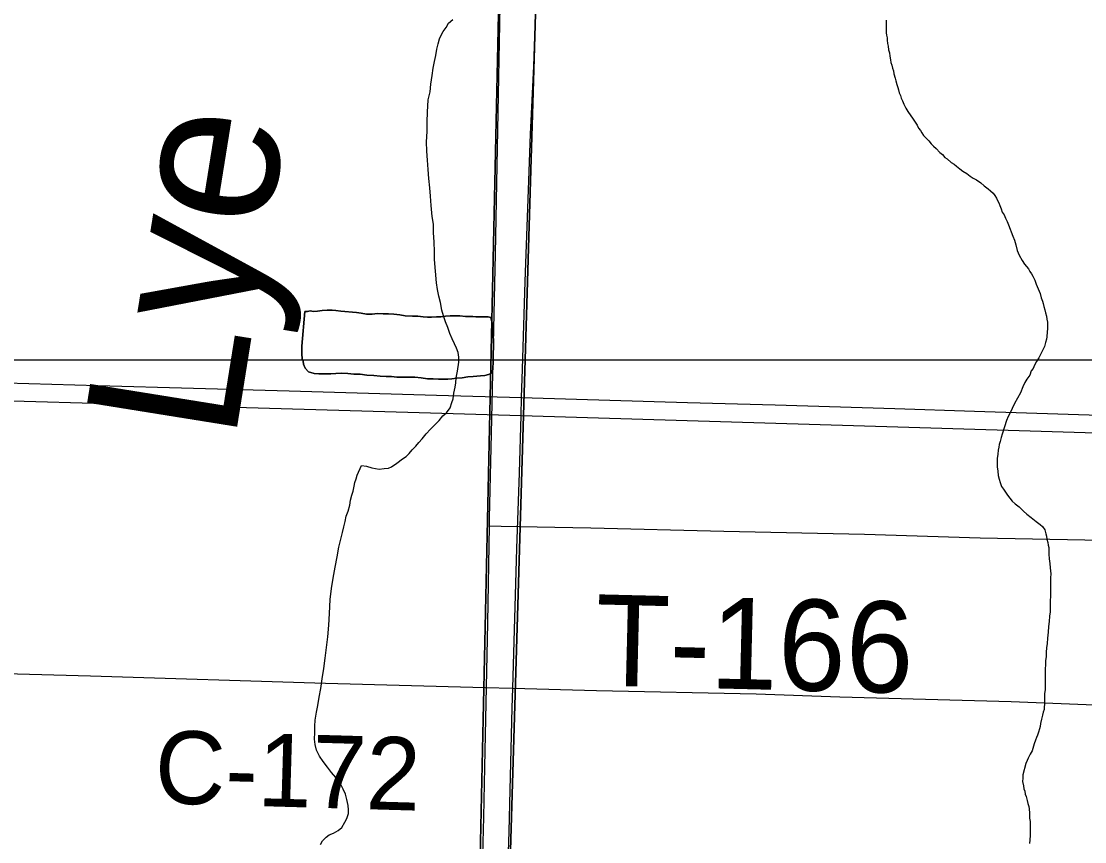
# Model space of a CAD drawing. Extents: x 0 to 68, y 0 to 52.9.
# Drawn here: x 46.61 to 47.485, y 34.343 to 35.018 of the extents above; entities that cross this region are included whole.
import ezdxf

# ---------------------------------------------------------------- set-up
doc = ezdxf.new("R2010")
doc.units = 0
for name, color, linetype in [('Default', 7, 'Continuous'), ('GM_X_County_Road', 7, 'Continuous'), ('GM_X_County_Road_Text', 7, 'Continuous'), ('GM_X_Minor_Lake', 7, 'Continuous'), ('GM_X_Minor_River', 7, 'Continuous'), ('GM_X_Minor_River_Text', 7, 'Continuous'), ('GM_X_State_Route', 7, 'Continuous'), ('GM_X_Township_Road', 7, 'Continuous'), ('GM_X_Township_Road_Text', 7, 'Continuous')]:
    doc.layers.add(name, color=color, linetype=linetype)

msp = doc.modelspace()

# ---------------------------------------------------------------- linework, layer by layer
at = {"layer": 'Default'}
msp.add_line((42.25806, 34.73908), (49.65006, 34.73908), dxfattribs=at)
for points in [[(45.66716, 35.30232), (47.00797, 35.26364), (46.97896, 33.9387), (45.64513, 33.97481)], [(47.00797, 35.26364), (48.34582, 35.22698), (48.31488, 33.90856), (46.97896, 33.9387)], [(45.9809, 35.25428), (45.9997, 35.25406), (47.03919, 35.22593), (47.00837, 34.19765), (45.92571, 34.22831)], [(47.03919, 35.22593), (47.05879, 35.22529), (48.11512, 35.19975), (48.08148, 34.17031), (47.00837, 34.19765)]]:
    msp.add_lwpolyline(points, close=True, dxfattribs=at)
at = {"layer": 'GM_X_County_Road'}
for points in [[(46.99522, 34.60237), (46.99533, 34.60884), (46.99678, 34.67854), (47.00014, 34.82619), (47.00333, 34.98612), (47.00462, 35.05996), (47.005, 35.09685), (47.00724, 35.17474), (47.00914, 35.26579)], [(47.0217, 34.70796), (47.02235, 34.73142), (47.02473, 34.80356), (47.02731, 34.87899), (47.02911, 34.92476), (47.03175, 34.98066), (47.03347, 35.02982), (47.03691, 35.12867), (47.03874, 35.17737), (47.03978, 35.19548), (47.04048, 35.20413), (47.04117, 35.20993), (47.04239, 35.21568), (47.04378, 35.21869), (47.04586, 35.2227), (47.04784, 35.22555), (47.05093, 35.22914)], [(47.02128, 34.69317), (47.0217, 34.70796)], [(47.01453, 34.46883), (47.01777, 34.58383), (47.01999, 34.64614), (47.02128, 34.69317)], [(46.98, 33.9414), (46.98142, 33.98557), (46.98325, 34.05938), (46.98641, 34.19058), (46.98764, 34.248), (46.99048, 34.36279), (46.99129, 34.40381), (46.99393, 34.52272), (46.99522, 34.60237)], [(45.94106, 34.49801), (45.945, 34.49787), (46.01236, 34.49561), (46.08594, 34.49419), (46.31563, 34.48804), (46.49612, 34.48382), (46.66674, 34.47904), (46.86031, 34.47302), (46.99156, 34.46942), (47.01453, 34.46883)], [(46.99479, 33.6707), (46.99535, 33.69811), (46.99693, 33.78013), (47.00031, 33.91792), (47.00237, 33.99336), (47.00392, 34.06227), (47.00616, 34.17053), (47.0079, 34.23286), (47.01002, 34.3083), (47.01139, 34.35093), (47.01404, 34.45263), (47.01453, 34.46883)], [(47.01453, 34.46883), (47.08344, 34.46703), (47.21467, 34.46416), (47.28356, 34.46189), (47.42465, 34.45806), (47.50008, 34.45502), (47.52962, 34.45466), (47.58538, 34.45673), (47.61819, 34.45637), (47.85115, 34.44971), (47.95287, 34.44686), (47.99139, 34.44495), (48.02898, 34.44294), (48.0913, 34.43811)]]:
    msp.add_lwpolyline(points, dxfattribs=at)
at = {"layer": 'GM_X_Minor_Lake'}
for points in [[(46.84316, 34.77887), (46.84397, 34.77886), (46.84557, 34.77886), (46.84758, 34.77925), (46.85039, 34.77884), (46.8536, 34.77923), (46.85761, 34.77962), (46.86163, 34.78001), (46.86564, 34.78), (46.86885, 34.77959), (46.87286, 34.77917), (46.8857, 34.77793), (46.88972, 34.77751), (46.89413, 34.7767), (46.89855, 34.77668), (46.90296, 34.77707), (46.90778, 34.77705), (46.91219, 34.77704), (46.91661, 34.77662), (46.92142, 34.77621), (46.92584, 34.77539), (46.93185, 34.77497), (46.93627, 34.77496), (46.94068, 34.77454), (46.9443, 34.77413), (46.94751, 34.77412), (46.95152, 34.77451), (46.95513, 34.7745), (46.95915, 34.77489), (46.96276, 34.77527), (46.96637, 34.77526), (46.97079, 34.77525), (46.9756, 34.77483), (46.97881, 34.77482), (46.98162, 34.77481), (46.98403, 34.7744), (46.98644, 34.7744), (46.98925, 34.77439), (46.99206, 34.77438), (46.99407, 34.77437), (46.99647, 34.77396), (46.99727, 34.77035), (46.99766, 34.76834), (46.99806, 34.76593), (46.99805, 34.76272), (46.99804, 34.75951), (46.99844, 34.7559), (46.99843, 34.75349), (46.99843, 34.75068), (46.99842, 34.74827), (46.99841, 34.74546), (46.99841, 34.74306), (46.99839, 34.73623), (46.99798, 34.73302), (46.99798, 34.73102), (46.99677, 34.72821), (46.99436, 34.72701), (46.99155, 34.72622), (46.98793, 34.72583), (46.98191, 34.72545), (46.9775, 34.72506), (46.97268, 34.72428), (46.96826, 34.72389), (46.96425, 34.7235), (46.96104, 34.72311), (46.95742, 34.72312), (46.95341, 34.72313), (46.949, 34.72355), (46.94418, 34.72356), (46.93896, 34.72438), (46.93375, 34.7248), (46.92733, 34.72482), (46.92291, 34.72483), (46.9189, 34.72485), (46.91448, 34.72526), (46.91007, 34.72528), (46.90525, 34.7257), (46.90004, 34.72611), (46.89442, 34.72653), (46.8888, 34.72735), (46.88358, 34.72737), (46.87877, 34.72779), (46.87315, 34.72821), (46.86873, 34.72782), (46.86472, 34.72743), (46.86191, 34.72744), (46.8591, 34.72745), (46.85669, 34.72745), (46.85468, 34.72746), (46.85107, 34.72787), (46.84626, 34.72909), (46.84346, 34.73231), (46.84226, 34.73553), (46.84186, 34.73794), (46.84107, 34.73995), (46.84067, 34.74396), (46.84069, 34.75038), (46.84316, 34.77887)], [(46.84316, 34.77887), (46.84069, 34.75038), (46.84067, 34.74396), (46.84107, 34.73995), (46.84186, 34.73794), (46.84226, 34.73553), (46.84346, 34.73231), (46.84626, 34.72909), (46.85107, 34.72787), (46.85468, 34.72746), (46.85669, 34.72745), (46.8591, 34.72745), (46.86191, 34.72744), (46.86472, 34.72743), (46.86873, 34.72782), (46.87315, 34.72821), (46.87877, 34.72779), (46.88358, 34.72737), (46.8888, 34.72735), (46.89442, 34.72653), (46.90004, 34.72611), (46.90525, 34.7257), (46.91007, 34.72528), (46.91448, 34.72526), (46.9189, 34.72485), (46.92291, 34.72483), (46.92733, 34.72482), (46.93375, 34.7248), (46.93896, 34.72438), (46.94418, 34.72356), (46.949, 34.72355), (46.95341, 34.72313), (46.95742, 34.72312), (46.96104, 34.72311), (46.96425, 34.7235), (46.96826, 34.72389), (46.97268, 34.72428), (46.9775, 34.72506), (46.98191, 34.72545), (46.98793, 34.72583), (46.99155, 34.72622), (46.99436, 34.72701), (46.99677, 34.72821), (46.99798, 34.73102), (46.99798, 34.73302), (46.99839, 34.73623), (46.99841, 34.74306), (46.99841, 34.74546), (46.99842, 34.74827), (46.99843, 34.75068)], [(46.99843, 34.75068), (46.99843, 34.75349), (46.99844, 34.7559), (46.99804, 34.75951), (46.99805, 34.76272), (46.99806, 34.76593), (46.99766, 34.76834), (46.99727, 34.77035), (46.99647, 34.77396), (46.99407, 34.77437), (46.99206, 34.77438), (46.98925, 34.77439), (46.98644, 34.7744), (46.98403, 34.7744), (46.98162, 34.77481), (46.97881, 34.77482), (46.9756, 34.77483), (46.97079, 34.77525), (46.96637, 34.77526), (46.96276, 34.77527), (46.95915, 34.77489), (46.95513, 34.7745), (46.95152, 34.77451), (46.94751, 34.77412), (46.9443, 34.77413), (46.94068, 34.77454), (46.93627, 34.77496), (46.93185, 34.77497), (46.92584, 34.77539), (46.92142, 34.77621), (46.91661, 34.77662), (46.91219, 34.77704), (46.90778, 34.77705), (46.90296, 34.77707), (46.89855, 34.77668), (46.89413, 34.7767), (46.88972, 34.77751), (46.8857, 34.77793), (46.87286, 34.77917), (46.86885, 34.77959), (46.86564, 34.78), (46.86163, 34.78001), (46.85761, 34.77962), (46.8536, 34.77923), (46.85039, 34.77884), (46.84758, 34.77925), (46.84557, 34.77886), (46.84397, 34.77886), (46.84316, 34.77887)]]:
    msp.add_lwpolyline(points, dxfattribs=at)
at = {"layer": 'GM_X_Minor_River'}
for points in [[(46.9659, 34.71159), (46.96691, 34.7166), (46.96742, 34.72011), (46.96794, 34.72412), (46.96895, 34.72964), (46.96997, 34.73716), (46.96998, 34.74117), (46.96949, 34.74519), (46.96799, 34.7487), (46.96649, 34.75222), (46.9645, 34.75624), (46.9625, 34.76076), (46.96101, 34.76578), (46.95901, 34.7703), (46.95752, 34.77532), (46.95602, 34.77984), (46.95503, 34.78637), (46.95354, 34.79139), (46.95255, 34.79691), (46.95156, 34.80243), (46.9501, 34.8215), (46.95012, 34.82802), (46.94963, 34.83605), (46.94915, 34.84357), (46.94916, 34.8506), (46.94818, 34.85712), (46.94719, 34.86615), (46.94671, 34.87368), (46.94622, 34.8807), (46.94524, 34.88823), (46.94475, 34.89576), (46.94427, 34.90328), (46.94379, 34.91081), (46.9433, 34.91834), (46.94382, 34.92686), (46.94384, 34.93489), (46.94436, 34.94291), (46.94489, 34.95294), (46.94641, 34.95946), (46.94692, 34.96598), (46.94794, 34.973), (46.94896, 34.97902), (46.94998, 34.98453), (46.95099, 34.98955), (46.95201, 34.99456), (46.95302, 34.99907), (46.95403, 35.00308), (46.95555, 35.00608), (46.95706, 35.00909), (46.95957, 35.01259), (46.96159, 35.0161), (46.96511, 35.0191)], [(47.32174, 35.01853), (47.32173, 35.01452), (47.32172, 35.01091), (47.32172, 35.0081), (47.32211, 35.00609), (47.32251, 35.00408), (47.32251, 35.00207), (47.3229, 34.99926), (47.3233, 34.99725), (47.32369, 34.99404), (47.32449, 34.99163), (47.32488, 34.98882), (47.32528, 34.98601), (47.32567, 34.9836), (47.32647, 34.98159), (47.32687, 34.97918), (47.32766, 34.97677), (47.32806, 34.97436), (47.32926, 34.97075), (47.32965, 34.96874), (47.33045, 34.96553), (47.33125, 34.96312), (47.33204, 34.96111), (47.33244, 34.9587), (47.33364, 34.95669), (47.33404, 34.95428), (47.33523, 34.95227), (47.33643, 34.94946), (47.33803, 34.94624), (47.33963, 34.94343), (47.34403, 34.93699), (47.34563, 34.93458), (47.34723, 34.93216), (47.34843, 34.92975), (47.35003, 34.92774), (47.35123, 34.92573), (47.35243, 34.92372), (47.35443, 34.92171), (47.35683, 34.91929), (47.35883, 34.91688), (47.36084, 34.91486), (47.36284, 34.91285), (47.36604, 34.90963), (47.36804, 34.90802), (47.37005, 34.9056), (47.37205, 34.90439), (47.37525, 34.90157), (47.37766, 34.89996), (47.37966, 34.89835), (47.38247, 34.89633), (47.38487, 34.89432), (47.38808, 34.8923), (47.39088, 34.89029), (47.39329, 34.88867), (47.39609, 34.88706), (47.3997, 34.88464), (47.4025, 34.88222), (47.40571, 34.87981), (47.40771, 34.87819), (47.40971, 34.87618), (47.41131, 34.87417), (47.41251, 34.87216), (47.41331, 34.87015), (47.41451, 34.86814), (47.41531, 34.86613), (47.41651, 34.86332)], [(47.41651, 34.86332), (47.4173, 34.8605), (47.4189, 34.85849), (47.4201, 34.85568), (47.4213, 34.85287), (47.4225, 34.85005), (47.42609, 34.84081), (47.42729, 34.8376), (47.42848, 34.83358), (47.42967, 34.82916), (47.43127, 34.82514), (47.43367, 34.82072), (47.43567, 34.81791), (47.43727, 34.81589), (47.43887, 34.81388), (47.44007, 34.81187), (47.44127, 34.80986), (47.44247, 34.80785), (47.44407, 34.80464), (47.44526, 34.80142), (47.44686, 34.7974), (47.44846, 34.79378), (47.44925, 34.79017), (47.45045, 34.78736), (47.45085, 34.78535), (47.45164, 34.78294), (47.45244, 34.78013), (47.45284, 34.77772), (47.45363, 34.77491), (47.45403, 34.7725), (47.45442, 34.77009), (47.45442, 34.76768), (47.45441, 34.76447), (47.4544, 34.76206), (47.45399, 34.75805), (47.45359, 34.75604), (47.45278, 34.75324), (47.45197, 34.75003), (47.45076, 34.74723), (47.44914, 34.74402), (47.44753, 34.74081), (47.44552, 34.73761), (47.44391, 34.73481), (47.4427, 34.732), (47.44109, 34.73), (47.43987, 34.72639), (47.43746, 34.72319), (47.43584, 34.72038), (47.43423, 34.71678), (47.43221, 34.71197), (47.42979, 34.70756), (47.42738, 34.70315), (47.42536, 34.69915), (47.42375, 34.69554), (47.42214, 34.69233), (47.42092, 34.68913), (47.41728, 34.6779), (47.41648, 34.6751), (47.41566, 34.67189), (47.41486, 34.66948), (47.41445, 34.66708), (47.41404, 34.66467), (47.41364, 34.66146), (47.41322, 34.65785), (47.41322, 34.65464), (47.41321, 34.65103), (47.4136, 34.64742), (47.414, 34.6438), (47.41479, 34.64099), (47.41559, 34.63818), (47.41679, 34.63496), (47.41838, 34.63255), (47.41998, 34.63014), (47.42158, 34.62772), (47.42359, 34.62531), (47.42559, 34.6229), (47.42799, 34.62048), (47.43119, 34.61806), (47.4348, 34.61444), (47.4376, 34.61202), (47.44121, 34.6092), (47.44522, 34.60598), (47.44842, 34.60356), (47.45042, 34.60195), (47.45242, 34.59913), (47.45322, 34.59592), (47.45362, 34.59391), (47.45401, 34.5915), (47.45481, 34.58869), (47.4552, 34.58668), (47.4556, 34.58467), (47.45559, 34.58187), (47.45559, 34.57906), (47.45598, 34.57544), (47.45637, 34.57143), (47.45677, 34.56782), (47.45716, 34.563), (47.45715, 34.55979), (47.45714, 34.55577), (47.45713, 34.55216), (47.45712, 34.54775)], [(46.85616, 34.34023), (46.85768, 34.34323), (46.86069, 34.34623), (46.86321, 34.34823), (46.86672, 34.34972), (46.87074, 34.35172), (46.87376, 34.35422), (46.87628, 34.35872), (46.87779, 34.36173), (46.8793, 34.36574), (46.87931, 34.36875), (46.87882, 34.37226), (46.87782, 34.37728), (46.87683, 34.3818), (46.87483, 34.38582), (46.87234, 34.39084), (46.86884, 34.39537), (46.86533, 34.39939), (46.86183, 34.40392), (46.85833, 34.40844), (46.85533, 34.41297), (46.85283, 34.41799), (46.85184, 34.42251), (46.85135, 34.42703), (46.85136, 34.43254), (46.85137, 34.43756), (46.85189, 34.44257), (46.85291, 34.44909), (46.85392, 34.45461), (46.85494, 34.46163), (46.85647, 34.46864), (46.85749, 34.47667), (46.85901, 34.48519), (46.86004, 34.49371), (46.86106, 34.50224), (46.86208, 34.51126), (46.86311, 34.52079), (46.86363, 34.53032), (46.86416, 34.54186), (46.86519, 34.55088), (46.86671, 34.55941), (46.86824, 34.56843), (46.86976, 34.57696), (46.87129, 34.58498), (46.87281, 34.59149), (46.87432, 34.59701), (46.87534, 34.60152), (46.87635, 34.60603), (46.87737, 34.61054), (46.87888, 34.61455), (46.8804, 34.61956), (46.88091, 34.62357), (46.88192, 34.62758), (46.88293, 34.63109), (46.88394, 34.6351), (46.88445, 34.63811), (46.88546, 34.64112), (46.88647, 34.64412), (46.89, 34.65214), (46.89402, 34.65162), (46.89853, 34.6501), (46.90455, 34.64908), (46.90856, 34.64957), (46.91207, 34.65006), (46.91459, 34.65105), (46.91911, 34.65405), (46.92363, 34.65755), (46.92665, 34.65954), (46.92916, 34.66204), (46.93167, 34.66504), (46.93469, 34.66805), (46.93721, 34.67105), (46.93972, 34.67405), (46.94325, 34.67805), (46.94677, 34.68205), (46.95029, 34.68555), (46.95381, 34.68905), (46.95683, 34.69306), (46.95984, 34.69555), (46.96286, 34.69956), (46.96438, 34.70407), (46.96539, 34.70707), (46.9659, 34.71159)], [(47.45712, 34.54775), (47.4567, 34.53772), (47.45669, 34.53491), (47.45668, 34.5317), (47.45628, 34.52809), (47.45586, 34.52367), (47.45545, 34.51966), (47.45504, 34.51485), (47.45463, 34.51003), (47.45422, 34.50562), (47.45381, 34.50201), (47.4534, 34.4984), (47.45339, 34.49479), (47.45298, 34.49158), (47.45297, 34.48797), (47.45256, 34.48516), (47.45255, 34.48154), (47.45254, 34.47633), (47.45253, 34.47191), (47.45252, 34.4679), (47.45211, 34.46429), (47.45211, 34.46108), (47.4521, 34.45787), (47.45209, 34.45546), (47.45169, 34.45346), (47.45168, 34.45145), (47.45088, 34.44904), (47.45047, 34.44664), (47.44966, 34.44343), (47.44885, 34.43982), (47.44844, 34.43741), (47.44803, 34.43541), (47.44722, 34.4326), (47.44642, 34.43019), (47.44561, 34.42819), (47.4448, 34.42619), (47.44359, 34.42298), (47.44238, 34.41937), (47.44197, 34.41737), (47.44036, 34.41456), (47.43875, 34.41136), (47.43794, 34.40935), (47.43673, 34.40695), (47.4343, 34.39773), (47.4343, 34.39492), (47.43389, 34.39211), (47.43468, 34.3885), (47.43508, 34.38609), (47.43587, 34.38408), (47.43627, 34.38167), (47.43707, 34.37966), (47.43786, 34.37645), (47.43826, 34.37404), (47.43906, 34.37163), (47.43945, 34.36962), (47.43985, 34.36601), (47.43984, 34.364), (47.43984, 34.36199), (47.44023, 34.35918), (47.44022, 34.35557), (47.44021, 34.34754), (47.43979, 34.34112)]]:
    msp.add_lwpolyline(points, dxfattribs=at)
at = {"layer": 'GM_X_State_Route'}
for points in [[(45.68929, 34.74632), (45.76164, 34.74451), (45.89583, 34.74082), (45.95406, 34.73908), (46.08602, 34.73514), (46.39753, 34.72605), (46.49919, 34.72327), (46.57787, 34.72079), (46.67298, 34.71807), (46.83037, 34.71349), (46.9517, 34.70993), (47.0217, 34.70796), (47.0304, 34.70775), (47.15828, 34.70393), (47.23043, 34.70198), (47.32879, 34.69895), (47.39436, 34.6969), (47.57441, 34.6911)], [(45.72923, 34.73044), (45.83413, 34.72741), (45.95333, 34.72371), (46.04266, 34.72098), (46.10836, 34.71929), (46.23249, 34.71619), (46.35387, 34.7126), (46.59335, 34.70559), (46.6885, 34.70281), (46.75739, 34.70106), (46.92798, 34.69587), (47.02128, 34.69317), (47.12153, 34.6902), (47.33147, 34.684), (47.48567, 34.67937), (47.61965, 34.6757), (47.66511, 34.67406), (47.8367, 34.66955), (47.8892, 34.66841), (47.98433, 34.66535), (48.02532, 34.66418)]]:
    msp.add_lwpolyline(points, dxfattribs=at)
at = {"layer": 'GM_X_Township_Road'}
msp.add_lwpolyline([(46.99522, 34.60237), (47.00492, 34.6022), (47.07873, 34.60087), (47.18801, 34.59817), (47.30394, 34.59562), (47.39899, 34.59274), (47.48516, 34.5909), (47.52934, 34.58955), (47.71792, 34.5852), (47.92702, 34.58045), (47.99672, 34.57868), (48.18118, 34.57478), (48.31647, 34.57223), (48.33086, 34.57174)], dxfattribs=at)

# ---------------------------------------------------------------- texts
at = {"layer": 'GM_X_County_Road_Text'}
msp.add_text('C-172', height=0.06, rotation=358.34755, dxfattribs=at).set_placement((46.71916, 34.37438))
at = {"layer": 'GM_X_Minor_River_Text'}
msp.add_text('Lye', height=0.125051, rotation=80.87729, dxfattribs=at).set_placement((46.78539, 34.67045))
at = {"layer": 'GM_X_Township_Road_Text'}
msp.add_text('T-166', height=0.075, rotation=358.59584, dxfattribs=at).set_placement((47.08155, 34.47117))

doc.saveas('drawing.dxf')
